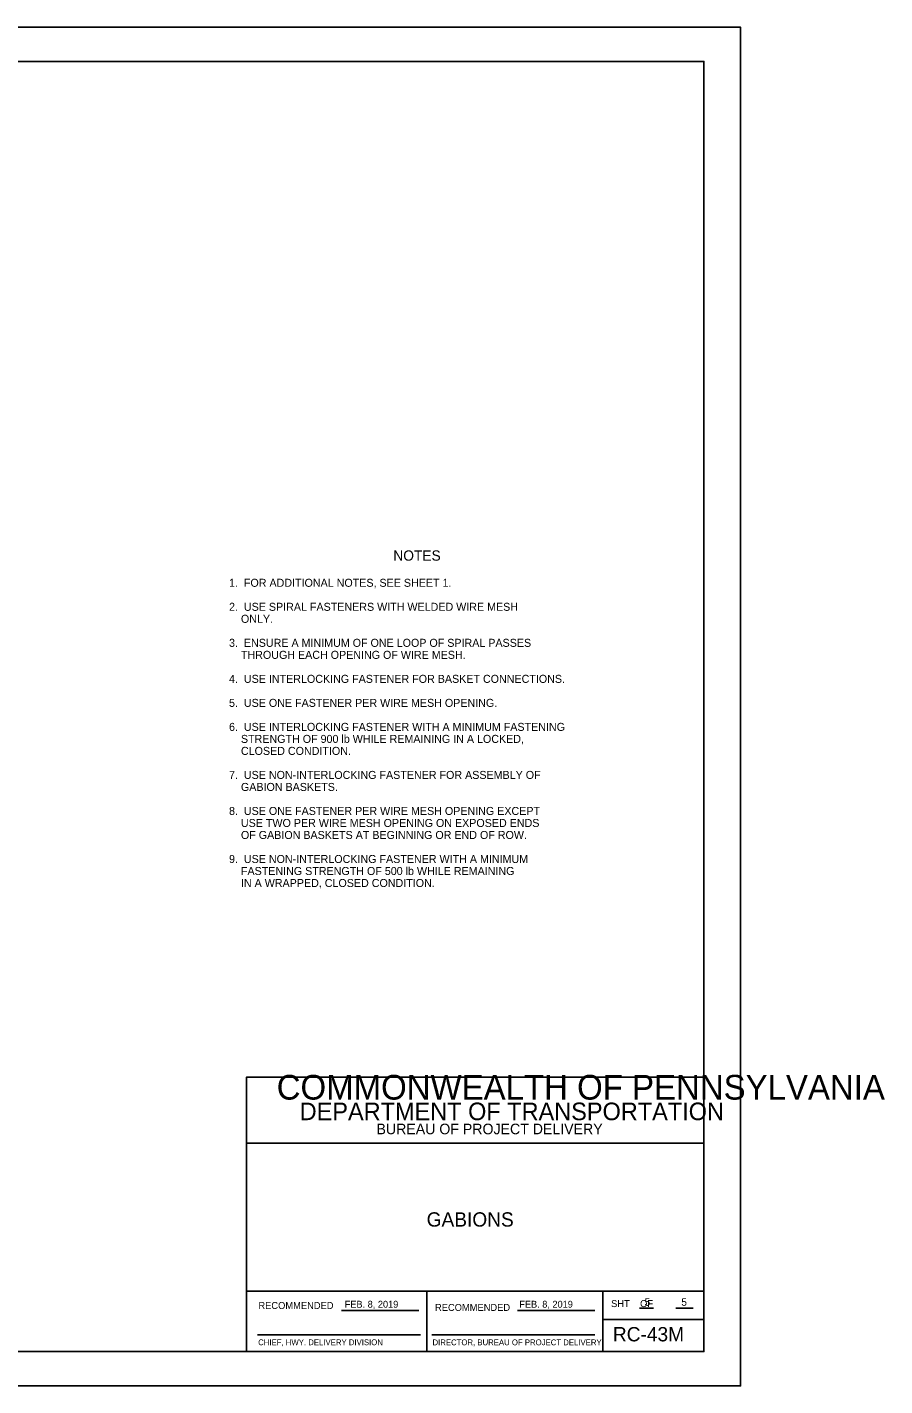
# Model space of a CAD drawing. Extents: x 3 to 3592, y -602 to 1171.
# Drawn here: x 2214 to 2589, y 577 to 1171 of the extents above; entities that cross this region are included whole.
import ezdxf

# ---------------------------------------------------------------- set-up
doc = ezdxf.new("R2010")
doc.units = 0
for name, color, linetype in [('1', 7, 'Continuous'), ('3', 7, 'Continuous'), ('PLT-BNDY', 7, 'Continuous')]:
    doc.layers.add(name, color=color, linetype=linetype)

msp = doc.modelspace()

# ---------------------------------------------------------------- linework, layer by layer
at = {"layer": '1'}
for p, q in [((2350.97, 609.82), (2384.86, 609.82)), ((2427.97, 609.82), (2461.84, 609.82)), ((2481.37, 610.81), (2487.51, 610.81)), ((2497.18, 610.81), (2504.83, 610.81)), ((2314.27, 599.16), (2385.52, 599.16)), ((2390.44, 599.16), (2461.78, 599.16))]:
    msp.add_line(p, q, dxfattribs=at)
msp.add_lwpolyline([(2509.51, 591.83), (2509.51, 1155.83), (1723.51, 1155.83), (1723.51, 591.83), (2509.51, 591.83), (2509.51, 618.19), (2309.51, 618.19), (2309.51, 682.87), (2509.51, 682.87), (2509.51, 711.83), (2309.51, 711.83), (2309.51, 591.83), (2388.31, 591.83), (2388.31, 618.19), (2388.31, 591.83), (2465.31, 591.83), (2465.31, 618.19), (2465.31, 605.88), (2509.51, 605.88)], dxfattribs=at)
at = {"layer": 'PLT-BNDY'}
msp.add_lwpolyline([(1684.51, 1170.83), (2525.51, 1170.83), (2525.51, 576.83), (1684.51, 576.83)], close=True, dxfattribs=at)

# ---------------------------------------------------------------- texts
at = {"layer": '1'}
for s, height, p in [('COMMONWEALTH OF PENNSYLVANIA', 10.7834, (2322.66, 701.98)), ('DEPARTMENT OF TRANSPORTATION', 7.6843, (2332.72, 692.98)), ('BUREAU OF PROJECT DELIVERY', 4.6221, (2366.31, 686.82)), ('GABIONS', 6.25, (2388.25, 646.45)), ('RECOMMENDED', 3.048, (2314.67, 610.43)), ('FEB. 8, 2019', 3, (2352.42, 611)), ('RECOMMENDED', 3.048, (2391.91, 609.59)), ('FEB. 8, 2019', 3, (2428.77, 611)), ('SHT    OF', 3.048, (2468.91, 611.26)), ('5', 3.25, (2483.57, 611.83)), ('5', 3.25, (2499.65, 611.83)), ('APPROVED', 0.0192, (2352.53, 609.77)), ('RC-43M', 6.25, (2469.7, 596.28)), ('CHIEF, HWY. DELIVERY DIVISION', 2.54, (2314.57, 594.6)), ('DIRECTOR, BUREAU OF PROJECT DELIVERY', 2.54, (2390.8, 594.57))]:
    msp.add_text(s, height=height, dxfattribs=at).set_placement(p)
at = {"layer": '3'}
for s, height, p in [('NOTES', 4.5, (2373.67, 937.58)), ('1.  FOR ADDITIONAL NOTES, SEE SHEET 1.', 3.5, (2301.82, 926.17)), ('2.  USE SPIRAL FASTENERS WITH WELDED WIRE MESH', 3.5, (2301.82, 915.67)), ('    ONLY.', 3.5, (2301.82, 910.42)), ('3.  ENSURE A MINIMUM OF ONE LOOP OF SPIRAL PASSES', 3.5, (2301.82, 899.92)), ('    THROUGH EACH OPENING OF WIRE MESH.', 3.5, (2301.82, 894.67)), ('4.  USE INTERLOCKING FASTENER FOR BASKET CONNECTIONS.', 3.5, (2301.82, 884.17)), ('5.  USE ONE FASTENER PER WIRE MESH OPENING.', 3.5, (2301.82, 873.67)), ('6.  USE INTERLOCKING FASTENER WITH A MINIMUM FASTENING', 3.5, (2301.82, 863.17)), ('    STRENGTH OF 900 lb WHILE REMAINING IN A LOCKED,', 3.5, (2301.82, 857.92)), ('    CLOSED CONDITION.', 3.5, (2301.82, 852.67)), ('7.  USE NON-INTERLOCKING FASTENER FOR ASSEMBLY OF ', 3.5, (2301.82, 842.17)), ('    GABION BASKETS.', 3.5, (2301.82, 836.92)), ('8.  USE ONE FASTENER PER WIRE MESH OPENING EXCEPT', 3.5, (2301.82, 826.42)), ('    USE TWO PER WIRE MESH OPENING ON EXPOSED ENDS ', 3.5, (2301.82, 821.17)), ('    OF GABION BASKETS AT BEGINNING OR END OF ROW.', 3.5, (2301.82, 815.92)), ('9.  USE NON-INTERLOCKING FASTENER WITH A MINIMUM ', 3.5, (2301.82, 805.42)), ('    FASTENING STRENGTH OF 500 lb WHILE REMAINING', 3.5, (2301.82, 800.17)), ('    IN A WRAPPED, CLOSED CONDITION.', 3.5, (2301.82, 794.92))]:
    msp.add_text(s, height=height, dxfattribs=at).set_placement(p)

doc.saveas('drawing.dxf')
